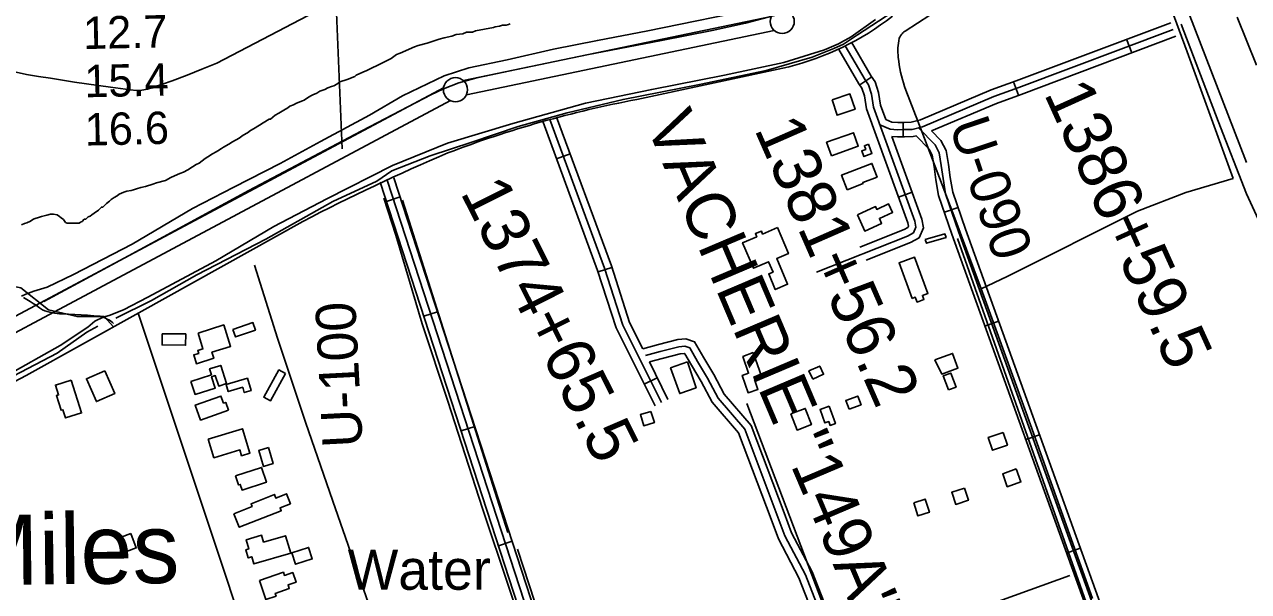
# Model space of a CAD drawing. Extents: x 3445503 to 3483459, y 540493 to 566012.
# Drawn here: x 3471547 to 3474080, y 548092 to 549267 of the extents above; entities that cross this region are included whole.
import ezdxf

# ---------------------------------------------------------------- set-up
doc = ezdxf.new("R2010")
doc.units = 0
for name, color, linetype in [('V-BLDG-OTLN', 7, 'Continuous'), ('V-CHAN-NAID', 7, 'Continuous'), ('V-DOMW-IDEN', 7, 'Continuous'), ('V-DTCH-CNTR', 7, 'Continuous'), ('V-FLOD-BASE', 7, 'Continuous'), ('V-LEVE-TOET', 7, 'Continuous'), ('V-RIVR-RANG', 7, 'Continuous'), ('V-RIVR-RANG-IDEN', 7, 'Continuous'), ('V-ROAD-CNTR', 7, 'Continuous'), ('V-SITE-VEGE', 7, 'Continuous'), ('V-SURV-IDEN', 7, 'Continuous'), ('V-SURV-LINE', 7, 'Continuous'), ('V-TOPO-GNAM-IDEN', 7, 'Continuous'), ('V-TOPO-MINR', 7, 'Continuous'), ('V-TOPO-SHOR', 7, 'Continuous')]:
    doc.layers.add(name, color=color, linetype=linetype)

msp = doc.modelspace()

# ---------------------------------------------------------------- linework, layer by layer
at = {"layer": 'V-BLDG-OTLN'}
for points in [[(3473218.6, 549110.8), (3473255.6, 549122.9), (3473266, 549091.1), (3473229, 549079)], [(3473217, 548995.1), (3473207.1, 549022.9), (3473262.9, 549042.7), (3473272.7, 549014.9)], [(3473293.8, 549018.7), (3473300.9, 548999.7), (3473284.4, 548993.4), (3473280, 549005.1), (3473288.1, 549008.2), (3473285.3, 549015.5)], [(3473249.9, 548924.7), (3473238.2, 548954.8), (3473300.9, 548979.1), (3473311.8, 548950.9), (3473282, 548939.4), (3473282.8, 548937.5)], [(3473271, 548872.4), (3473308.5, 548889.5), (3473311.1, 548883.9), (3473335.6, 548895.1), (3473343.6, 548877.5), (3473316.4, 548865.1), (3473321.1, 548854.7), (3473286.3, 548838.9)], [(3473105.4, 548846.2), (3473128.2, 548792.2), (3473103.9, 548781.9), (3473126.5, 548728.7), (3473101.1, 548717.9), (3473087.5, 548750.1), (3473096.4, 548753.9), (3473087.3, 548775.5), (3473055.6, 548762), (3473033.2, 548814.8), (3473062.6, 548827.2), (3473059.8, 548833.8), (3473072.2, 548839), (3473074.8, 548832.8)], [(3473411.5, 548821.2), (3473452.2, 548833.2), (3473454.4, 548825.8), (3473413.7, 548813.8)], [(3473384, 548699.3), (3473357.1, 548772.9), (3473389.4, 548784.7), (3473416.8, 548709.6), (3473405.5, 548705.5), (3473408.6, 548697.1), (3473394.4, 548692), (3473390.8, 548701.8)], [(3471906.4, 548627.7), (3471959.7, 548644.4), (3471973.6, 548599.9), (3471935.2, 548587.8), (3471939, 548575.5), (3471903.1, 548564.2), (3471897.4, 548582.4), (3471907.8, 548585.6), (3471905.9, 548591.7), (3471916.6, 548595)], [(3471978.3, 548635.2), (3472020, 548649.5), (3472025.3, 548634), (3471983.6, 548619.7)], [(3471832.1, 548626.3), (3471880.9, 548626), (3471880.7, 548602.6), (3471831.9, 548603)], [(3473055.5, 548587.2), (3473073, 548536.2), (3473058.2, 548531.2), (3473065.1, 548511), (3473044.7, 548504.1), (3473032.5, 548539.9), (3473045.8, 548544.5), (3473034, 548579)], [(3473431.4, 548572), (3473467.9, 548585.4), (3473479.1, 548555.1), (3473445.4, 548542.7)], [(3471891.7, 548527.7), (3471934.2, 548541.2), (3471930.3, 548553.3), (3471953.4, 548560.6), (3471965.3, 548523.1), (3471949.1, 548518), (3471942.1, 548539.7), (3471934.5, 548537.3), (3471942, 548513.8), (3471900.3, 548500.6)], [(3472919.1, 548568.3), (3472937, 548514.4), (3472903.2, 548502.3), (3472884.2, 548555.6)], [(3473178.4, 548532.3), (3473170.7, 548549.4), (3473193.1, 548559.4), (3473200.8, 548542.3)], [(3471643.9, 548530.4), (3471665.4, 548462.4), (3471631.9, 548451.9), (3471626.6, 548468.8), (3471623, 548467.7), (3471613.4, 548498.3), (3471617.7, 548499.6), (3471611.2, 548520.1)], [(3471713.5, 548549.5), (3471734, 548502.5), (3471696, 548485.9), (3471675.5, 548533)], [(3471964.5, 548521.3), (3472008.6, 548534.1), (3472016, 548508.5), (3472002, 548504.5), (3471998.8, 548515.3), (3471968.8, 548506.6)], [(3472087.4, 548544), (3472056.2, 548487.2), (3472042.5, 548494.8), (3472073.7, 548551.5)], [(3473459.3, 548510.1), (3473448.6, 548539.2), (3473464.2, 548544.9), (3473475, 548515.8)], [(3471969.6, 548468), (3471911.7, 548447.4), (3471900.7, 548478.4), (3471953.8, 548497.3), (3471959.1, 548482.5), (3471963.8, 548484.2)], [(3473253.7, 548469.8), (3473246.9, 548487.9), (3473271.7, 548497.1), (3473278.4, 548479.1)], [(3472843.6, 548465.5), (3472850.8, 548442.3), (3472828.9, 548435.6), (3472821.8, 548458.8)], [(3473133.5, 548460.5), (3473163, 548471.7), (3473175.8, 548438), (3473146.2, 548426.8)], [(3473212.8, 548476.2), (3473225.3, 548440.2), (3473214.5, 548436.5), (3473211.8, 548444.4), (3473203.3, 548441.5), (3473193.6, 548469.6)], [(3471927.5, 548408), (3471998.5, 548429.5), (3472013.9, 548378.7), (3471996.5, 548373.4), (3471992.9, 548385.5), (3471939.2, 548369.3)], [(3473572.5, 548421.9), (3473581.5, 548395.6), (3473550.6, 548385.1), (3473541.7, 548411.4)], [(3472052.3, 548390.4), (3472061.8, 548357.2), (3472041.8, 548351.4), (3472032.2, 548384.6)], [(3471983.8, 548331.8), (3472037.9, 548349.3), (3472047.8, 548318.7), (3471997.6, 548302.4), (3471993.8, 548314.2), (3471989.9, 548313)], [(3473599.8, 548346.2), (3473609.2, 548319.4), (3473581, 548309.5), (3473571.6, 548336.3)], [(3473492.6, 548306.3), (3473500.7, 548281.4), (3473474.4, 548272.9), (3473466.3, 548297.8)], [(3471980.6, 548253.6), (3472018.4, 548268.6), (3472016.1, 548274.3), (3472064.4, 548293.5), (3472067.3, 548286), (3472089.3, 548294.8), (3472097.5, 548274.1), (3472076.2, 548265.7), (3472078.5, 548259.8), (3471991.8, 548225.4)], [(3473387.5, 548276.1), (3473411.1, 548283.8), (3473419.9, 548256.7), (3473396.2, 548249.1)], [(3471767.6, 548212.4), (3471778.5, 548182.8), (3471758.3, 548175.4), (3471747.4, 548204.9)], [(3472098.1, 548171.7), (3472021.7, 548149.4), (3472017.4, 548164.2), (3472010.3, 548162.1), (3472005.4, 548178.9), (3472011.5, 548180.6), (3472006, 548199.5), (3472038, 548208.9), (3472042.1, 548194.7), (3472087.6, 548207.9)], [(3472100.5, 548172.5), (3472135.2, 548183.6), (3472142.8, 548159.8), (3472108.1, 548148.7)], [(3472033.6, 548115.4), (3472083, 548132.1), (3472085.1, 548125.8), (3472102.5, 548131.7), (3472109.3, 548111.7), (3472092.7, 548106.1), (3472095.3, 548098.3), (3472066.1, 548088.4), (3472067.9, 548082.9), (3472046.9, 548075.8)]]:
    msp.add_lwpolyline(points, close=True, dxfattribs=at)
at = {"layer": 'V-DTCH-CNTR'}
for points in [[(3473825.3, 549546.3), (3473858.7, 549467.3), (3473953.5, 549210.4), (3474048.3, 548947.8)], [(3473757.2, 548078), (3473693.2, 548257.1), (3473631.8, 548430.2), (3473560.4, 548628.3), (3473527.4, 548719.3), (3473468.3, 548876.7), (3473404.5, 549045.5), (3473371.4, 549131.1), (3473368.7, 549138.3), (3473366.3, 549145.7), (3473364, 549153.1), (3473362, 549160.6), (3473360.2, 549168.1), (3473358.7, 549175.7), (3473357.4, 549183.3), (3473356.4, 549191), (3473355.6, 549198.7), (3473355.1, 549203.6), (3473354.8, 549208.6), (3473354.7, 549213.6), (3473354.9, 549218.5), (3473355.2, 549223.5), (3473355.8, 549228.4), (3473356.6, 549233.3), (3473357.6, 549238.2), (3473358.7, 549240.7), (3473360.1, 549243.1), (3473361.6, 549245.4), (3473363.4, 549247.5), (3473365.3, 549249.5), (3473367.3, 549251.4), (3473369.5, 549253), (3473446.6, 549302.4)], [(3473527.4, 548719.3), (3473581.1, 548745.1), (3473850.6, 548879.9), (3473950.9, 548918.6), (3474048.3, 548947.8)]]:
    msp.add_lwpolyline(points, dxfattribs=at)
at = {"layer": 'V-FLOD-BASE'}
msp.add_lwpolyline([(3471587.2, 548693.4), (3471762.8, 548787.5), (3472011.7, 548923), (3472230.7, 549038.8), (3472388.1, 549120.9), (3472414.6, 549133.4), (3472445.8, 549145.9), (3472483.3, 549156.1), (3472565.2, 549173.4), (3472711.2, 549203.9), (3472865.4, 549234), (3472970.3, 549254.6), (3473039.1, 549269.8), (3473107.2, 549287.7)], dxfattribs=at)
at = {"layer": 'V-LEVE-TOET'}
for points in [[(3471541.2, 548704.4), (3471550.2, 548708.3), (3471566.3, 548714.3), (3471594, 548722.9), (3471648.7, 548749.1), (3471770.3, 548811.5), (3471895, 548885.4), (3471980.5, 548930), (3472076.3, 548979.2), (3472159.9, 549024.4), (3472260.9, 549078.8), (3472329.7, 549118.8), (3472415.9, 549160.8), (3472466.7, 549177.3), (3472546.1, 549193.5), (3472642.1, 549215.5), (3472733, 549233.7), (3472837.5, 549253.9), (3472935.5, 549274), (3473016.7, 549290.2), (3473061.8, 549301.5), (3473091.5, 549310.8), (3473126.9, 549325.3)], [(3473203, 549214.2), (3473231.5, 549226.5), (3473258, 549241.6), (3473308.4, 549277.3)], [(3473203, 549214.2), (3473118.8, 549188), (3472995.9, 549162.2), (3472845.2, 549132.4), (3472708.4, 549104.2), (3472557.7, 549062), (3472422.6, 549020.7), (3472309.1, 548974.9), (3472172.7, 548905.7), (3472063.2, 548848.3), (3471943, 548777.6), (3471802.7, 548702.2), (3471751.8, 548675.5), (3471722.5, 548664.4), (3471710.4, 548660.4), (3471692.6, 548652.5), (3471678, 548640), (3471621, 548601.6), (3471506.2, 548537.2)]]:
    msp.add_lwpolyline(points, dxfattribs=at)
at = {"layer": 'V-RIVR-RANG'}
msp.add_line((3472204.7, 549009.6), (3472154.4, 550208.5), dxfattribs=at)
at = {"layer": 'V-ROAD-CNTR'}
for p, q in [((3473828.1, 549236.2), (3473838.7, 549208.1)), ((3473276, 549141.5), (3473300.9, 549158.2)), ((3473594.3, 549148.3), (3473604.5, 549120.1)), ((3473365.5, 549064), (3473365.9, 549034)), ((3472648.3, 548988.6), (3472676.5, 548998.9)), ((3472296.1, 548900.4), (3472324.6, 548909.7)), ((3473356, 548909.2), (3473384.2, 548919.4)), ((3473450.9, 548877.8), (3473479.3, 548887.6)), ((3473227.5, 548786.2), (3473238.6, 548758.3)), ((3472734.3, 548754.5), (3472762.8, 548763.7)), ((3472373.4, 548662.6), (3472401.9, 548671.9)), ((3473534.9, 548642.1), (3473563.1, 548652.3)), ((3472829.8, 548521.8), (3472856.6, 548535.1)), ((3472450.7, 548424.9), (3472479.2, 548434.2)), ((3473619.4, 548406.9), (3473647.7, 548417)), ((3472528, 548187.1), (3472556.5, 548196.4)), ((3473704, 548171.6), (3473732.2, 548181.8))]:
    msp.add_line(p, q, dxfattribs=at)
for points in [[(3473329.6, 549070.2), (3473342.5, 549064.6), (3473354.4, 549063.8), (3473367.6, 549064), (3473382.2, 549064.4), (3473401.3, 549069.1), (3473547.9, 549131.4), (3473599.6, 549150.2), (3473919.4, 549270.6)], [(3473317.7, 549059.1), (3473338.9, 549049.8), (3473354, 549048.8), (3473367.9, 549049), (3473384.2, 549049.5), (3473406, 549054.9), (3473553.4, 549117.4), (3473604.8, 549136.1), (3473924.7, 549256.5)], [(3473424.4, 549046.4), (3473558.9, 549103.5), (3473610, 549122.1), (3473930, 549242.5)], [(3473245.7, 549222.3), (3473286.9, 549152.1), (3473293.9, 549141.7), (3473300, 549122.3), (3473304.5, 549095.6), (3473389.9, 548859.7), (3473392, 548847.3), (3473387, 548835.5), (3473374.5, 548828.6), (3473186.6, 548753.8)], [(3473275.9, 548805.5), (3473368, 548842.1), (3473375.2, 548846.1), (3473376.5, 548849.1), (3473375.3, 548855.8), (3473289.9, 549091.8), (3473285.4, 549118.8), (3473280.2, 549135.2), (3473274.2, 549144.1), (3473232.8, 549214.7)], [(3473329.6, 549070.2), (3473319, 549099.5), (3473314.6, 549125.8), (3473307.5, 549148.3), (3473299.6, 549160.1), (3473258.7, 549229.9)], [(3472814.5, 549111.5), (3473126.6, 549178.4)], [(3472852.1, 548477), (3472771.8, 548638.3), (3472733.4, 548757.1), (3472620.3, 549064.8)], [(3472634.4, 549069.9), (3472747.6, 548762), (3472785.7, 548644), (3472865.5, 548483.7)], [(3472826.8, 548595.2), (3472799.6, 548649.7), (3472761.8, 548766.9), (3472648.5, 549075.1)], [(3473342.5, 549034.6), (3473353.6, 549033.8), (3473368.2, 549034), (3473386.2, 549034.5), (3473392.6, 549036.1)], [(3474314.8, 546484.3), (3474174.8, 546871.5), (3473766.2, 547998.6), (3473466.3, 548832.8), (3473439.1, 548912.3), (3473433.3, 548945.3), (3473429.7, 548972.6), (3473425.7, 548996.4), (3473419.3, 549008.6), (3473392.6, 549036.1)], [(3474500.5, 546015), (3474188.9, 546876.6), (3473780.3, 548003.7), (3473480.5, 548837.8), (3473453.6, 548916), (3473448.1, 548947.6), (3473444.6, 548974.8), (3473440.1, 549001.3), (3473431.6, 549017.5), (3473397.3, 549052.7)], [(3474090.2, 547193), (3473794.4, 548008.8), (3473494.6, 548842.7), (3473468.2, 548919.8), (3473462.9, 548949.9), (3473459.4, 548977), (3473454.5, 549006.1), (3473443.9, 549026.4), (3473424.4, 549046.4)], [(3473289.2, 548778.5), (3473380.9, 548815), (3473398.9, 548825), (3473407.5, 548845.5), (3473404.4, 548863.5), (3473342.5, 549034.6)], [(3473246.5, 546008.6), (3472642, 547836.5), (3472283.2, 548940.1)], [(3473262.3, 546008.7), (3472656.2, 547841.2), (3472297.5, 548944.7)], [(3473044.7, 546714.3), (3472670.5, 547845.9), (3472311.7, 548949.4)], [(3472123.2, 548858.9), (3471784, 548669.5), (3471550.5, 548539.9), (3471307.8, 548412.3), (3471116.8, 548308.7), (3470894.2, 548186.6), (3470767.2, 548115.8)], [(3471731.4, 548640.3), (3471711.8, 548661.7), (3471656.2, 548661.9), (3471596.6, 548675.7), (3471539.4, 548721.1), (3471478.4, 548733.7), (3471442.4, 548733.2)], [(3471545.5, 548701.3), (3471552.3, 548697.3), (3471558.9, 548693.3), (3471565.5, 548689), (3471572, 548684.7), (3471578.4, 548680.2), (3471584.8, 548675.6), (3471589.6, 548673.8), (3471594.5, 548672.3), (3471599.5, 548670.9), (3471604.5, 548669.8), (3471609.6, 548668.8), (3471614.7, 548668.1), (3471619.8, 548667.7), (3471624.9, 548667.4), (3471638, 548666.9), (3471651.1, 548666.3), (3471664.2, 548665.6), (3471677.3, 548664.7), (3471690.4, 548663.7), (3471703.5, 548662.5), (3471707.4, 548661.4), (3471710.4, 548660.4), (3471711.1, 548660.1), (3471714.8, 548658.6), (3471718.4, 548656.8), (3471721.9, 548654.9), (3471725.3, 548652.7), (3471728.5, 548650.3), (3471731.7, 548647.7)], [(3471782.6, 548668.8), (3472161.9, 547528.9), (3472608, 546182.7), (3472667.2, 546005.6)], [(3473119.2, 548255.5), (3473051.2, 548436.3), (3472995.1, 548501.3), (3472973.6, 548542), (3472953.2, 548576.2), (3472934, 548609.7), (3472915.6, 548615.6), (3472899.2, 548614.1), (3472859, 548604.3), (3472826.8, 548595.2)], [(3473810.3, 546355.9), (3473706, 546674.9), (3473589.8, 546955.3), (3473230.1, 547956.5), (3473163.6, 548126.9), (3473121.1, 548207.9), (3473038.1, 548428.5), (3472982.7, 548492.8), (3472960.5, 548534.6), (3472940.3, 548568.7), (3472923.9, 548597.2), (3472913.9, 548600.4), (3472901.7, 548599.3), (3472862.9, 548589.8), (3472832.1, 548581.1)], [(3473092.2, 548242.1), (3473025, 548420.8), (3472970.2, 548484.3), (3472947.4, 548527.3), (3472927.3, 548561.1), (3472913.7, 548584.7), (3472912.2, 548585.2), (3472904.1, 548584.5), (3472866.7, 548575.3), (3472840.4, 548567.8)], [(3472878.9, 548490.4), (3472840.4, 548567.8)], [(3473622.1, 546916.5), (3473603.8, 546960.7), (3473244.1, 547961.7), (3473177.2, 548133.2), (3473134.8, 548214.1), (3473119.2, 548255.5)], [(3473601, 546889.1), (3473575.8, 546949.8), (3473216, 547951.2), (3473149.9, 548120.7), (3473107.4, 548201.8), (3473092.2, 548242.1)]]:
    msp.add_lwpolyline(points, dxfattribs=at)
for centre, radius, start, end in [((3472986.1, 549743.9), 582.6, 283.9627, 307.851), ((3473233.2, 546885.8), 2264.7, 100.6539, 110.9454), ((3474087.7, 545092), 4248.3, 113.0605, 117.5432)]:
    msp.add_arc(centre, radius, start, end, dxfattribs=at)
at = {"layer": 'V-SITE-VEGE'}
for points in [[(3472552, 549268.4), (3472548.9, 549266.8), (3472544.2, 549265.2), (3472536.5, 549265.2), (3472530.3, 549263.6), (3472521, 549261.9), (3472518, 549260.4), (3472480.8, 549253.9), (3472474.7, 549250.7), (3472462.3, 549250.6), (3472454.6, 549247.5), (3472440.6, 549245.8), (3472431.4, 549242.6), (3472415.9, 549239.4), (3472405.1, 549236.2), (3472391.2, 549231.5), (3472380.4, 549228.3), (3472361.9, 549223.5), (3472354.1, 549220.3), (3472343.3, 549215.6), (3472335.6, 549212.5), (3472324.8, 549207.7), (3472317.1, 549204.6), (3472306.3, 549196.7), (3472275.5, 549181), (3472267.8, 549177.9), (3472255.4, 549171.6), (3472247.7, 549168.4), (3472233.8, 549162.1), (3472230.8, 549159), (3472215.3, 549152.7), (3472199.9, 549147.9), (3472193.7, 549143.2), (3472187.5, 549140.1), (3472182.9, 549138.5), (3472175.2, 549135.3), (3472169, 549132.2), (3472158.2, 549129), (3472152.1, 549124.3), (3472144.3, 549121.1), (3472141.3, 549119.6), (3472135.1, 549116.4), (3472125.8, 549110.2), (3472122.8, 549108.6), (3472110.4, 549103.8), (3472104.2, 549100.7), (3472096.5, 549097.5), (3472091.9, 549094.4), (3472084.2, 549089.7)], [(3474120.7, 548818.8), (3474076.4, 548915.9), (3474017.4, 549066.9), (3473940.7, 549267.5)], [(3474056.9, 549282), (3474096.9, 549182.8)], [(3472084.2, 549089.7), (3472073.4, 549083.4), (3472065.7, 549078.7), (3472056.5, 549070.9), (3472053.4, 549070.9), (3472041.1, 549063), (3472033.4, 549058.3), (3472021, 549050.5), (3472014.9, 549047.3), (3472008.7, 549042.6), (3471999.5, 549037.9), (3471991.8, 549031.7), (3471977.9, 549023.8), (3471970.2, 549019.1), (3471959.4, 549012.8), (3471954.8, 549009.7), (3471947.1, 549005), (3471944, 549003.4), (3471936.3, 548998.7), (3471927, 548992.4), (3471920.9, 548989.3), (3471908.6, 548979.9), (3471902.4, 548976.8), (3471894.7, 548972.1), (3471885.4, 548965.8), (3471876.2, 548961.1), (3471868.5, 548957.9), (3471857.7, 548953.2), (3471850, 548950), (3471839.2, 548943.7), (3471820.6, 548939), (3471812.9, 548935.8), (3471797.5, 548931), (3471788.2, 548929.4), (3471778.9, 548926.2), (3471772.7, 548924.6), (3471768.1, 548923.1), (3471758.8, 548921.4), (3471752.6, 548919.8), (3471743.4, 548915.1), (3471738.8, 548912), (3471732.6, 548908.8), (3471726.4, 548904.1), (3471723.4, 548901), (3471717.2, 548896.3), (3471709.5, 548888.5), (3471706.4, 548888.5), (3471701.8, 548883.8), (3471700.3, 548882.3), (3471691.1, 548876), (3471686.4, 548872.9), (3471683.4, 548869.7), (3471678.7, 548868.2), (3471674.1, 548863.5), (3471671, 548863.4), (3471666.4, 548858.8), (3471663.3, 548857.2), (3471660.2, 548855.6), (3471652.5, 548855.6), (3471646.3, 548855.5), (3471640.1, 548855.5), (3471635.5, 548855.4), (3471632.4, 548856.9), (3471630.8, 548858.5), (3471627.7, 548863.1), (3471623, 548866.2), (3471619.9, 548869.2), (3471615.2, 548872.3), (3471607.5, 548873.8), (3471601.3, 548873.7), (3471593.5, 548872.1), (3471582.7, 548868.9), (3471578.1, 548867.4), (3471567.3, 548864.2), (3471564.2, 548862.6), (3471559.6, 548859.5), (3471551.9, 548856.3), (3471547.2, 548854.7), (3471541.1, 548851.6)]]:
    msp.add_lwpolyline(points, dxfattribs=at)
at = {"layer": 'V-SURV-LINE'}
for points in [[(3472455.7, 549150.6), (3473092.6, 549283.7)], [(3472455.7, 549150.6), (3473092.6, 549283.7)], [(3473098.8, 549254.3), (3472461.9, 549121.2)], [(3473098.8, 549254.3), (3472461.9, 549121.2)], [(3470661.2, 548199.9), (3472414.5, 549135.6)], [(3470661.2, 548199.9), (3472414.5, 549135.6)], [(3472428.7, 549109.2), (3470675.3, 548173.4)], [(3472428.7, 549109.2), (3470675.3, 548173.4)]]:
    msp.add_lwpolyline(points, dxfattribs=at)
for centre in [(3473115.3, 549273.1), (3472439.2, 549131.8)]:
    msp.add_circle(centre, 25, dxfattribs=at)
at = {"layer": 'V-TOPO-MINR'}
msp.add_lwpolyline([(3470892.9, 549311.9), (3471551.6, 549163.2), (3471576.4, 549159.3), (3471601.2, 549155.4), (3471626, 549151.5), (3471650.9, 549147.7), (3471675.7, 549143.9), (3471700.6, 549140.3), (3471725.4, 549136.8), (3471766.4, 549131.2), (3471778.3, 549130.4), (3471790.1, 549130.8), (3471801.7, 549132.9), (3471813.1, 549136.1), (3471852.7, 549150.3), (3471883.7, 549161.9), (3471914.5, 549174), (3471945, 549186.8), (3472369.7, 549408.9)], dxfattribs=at)
at = {"layer": 'V-TOPO-SHOR'}
for p, q in [((3473852.4, 549562.3), (3474076.1, 548981.1)), ((3472329.7, 548902.7), (3472547.5, 548214.8)), ((3472567.3, 548180.1), (3472859.3, 547289.3))]:
    msp.add_line(p, q, dxfattribs=at)
for points in [[(3474077.8, 549778.2), (3473923.8, 549677.8), (3473713.6, 549539.3), (3473525, 549414.7), (3473344.2, 549293.2), (3473271.4, 549245.7), (3473241.9, 549226.3), (3473222.1, 549217), (3473177.2, 549199.3), (3473082, 549171.4)], [(3471736.5, 548658.4), (3471810, 548695.3), (3471904, 548748.6), (3472046.6, 548822.5), (3472185.4, 548900.3), (3472276.6, 548942.1), (3472307.2, 548964), (3472386.7, 548994.8), (3472473.1, 549023.3), (3472568.9, 549055.8), (3472670.1, 549083.7), (3472786, 549111.8), (3472944.5, 549142.4), (3473082, 549171.4)], [(3472290.9, 548907), (3472315.5, 548830.7), (3472370.4, 548646.9), (3472423.5, 548486.3), (3472494.9, 548264.6), (3472549.7, 548101.7), (3472616.3, 547899.4), (3472626.6, 547863.9), (3472655.2, 547781.3)], [(3473477.9, 548823.5), (3473913.4, 547591.2), (3474056.9, 547200.3)], [(3472022.9, 548768), (3472071, 548617.4), (3472128.9, 548442.9), (3472185.2, 548279.2)], [(3469545.7, 547783.9), (3469673.9, 547823.6), (3469843.8, 547872.2), (3470015.4, 547918.4), (3470189.2, 547962.4), (3470356.9, 548005.5), (3470562.4, 548058.3), (3470733.8, 548113), (3470823.3, 548157.1), (3470967.4, 548236.4), (3471133.1, 548326), (3471259.5, 548397.5), (3471447.6, 548498.8), (3471614.9, 548586.1), (3471676.5, 548629.2), (3471699.3, 548642)], [(3473710.5, 548125.7), (3473260.1, 547962.4), (3473235.4, 547972.3), (3473042.4, 548482)], [(3472185.2, 548279.2), (3472364.4, 547764.4), (3472616.8, 547853.5)]]:
    msp.add_lwpolyline(points, dxfattribs=at)

# ---------------------------------------------------------------- texts
at = {"layer": 'V-CHAN-NAID'}
msp.add_text('VACHERIE "149A" (150.0)', height=100, rotation=293.0104, dxfattribs=at).set_placement((3472831.9, 549061.7))
at = {"layer": 'V-DOMW-IDEN'}
msp.add_text('Water ', height=83, dxfattribs=at).set_placement((3472216.1, 548096))
at = {"layer": 'V-RIVR-RANG'}
for s, p in [('12.7', (3471669.4, 549215.8)), ('15.4', (3471671.9, 549115.9)), ('16.6', (3471672.5, 549015.9))]:
    msp.add_text(s, height=67, rotation=1.2783, dxfattribs=at).set_placement(p)
at = {"layer": 'V-RIVR-RANG-IDEN'}
for s, rotation, p in [('U-090', 288.6379, (3473460, 549058.8)), ('U-100', 92.9822, (3472247.3, 548392.5))]:
    msp.add_text(s, height=83, rotation=rotation, dxfattribs=at).set_placement(p)
at = {"layer": 'V-SURV-IDEN'}
for s, rotation, p in [('1386+59.5', 294.3454, (3473656.2, 549124)), ('1381+56.2', 293.6578, (3473056.7, 549050.2)), ('1374+65.5', 296.6193, (3472448.3, 548919.2))]:
    msp.add_text(s, height=100, rotation=rotation, dxfattribs=at).set_placement(p)
at = {"layer": 'V-TOPO-GNAM-IDEN'}
msp.add_text('Miles', height=145, rotation=0.6418, dxfattribs=at).set_placement((3471416, 548105.2))

doc.saveas('drawing.dxf')
